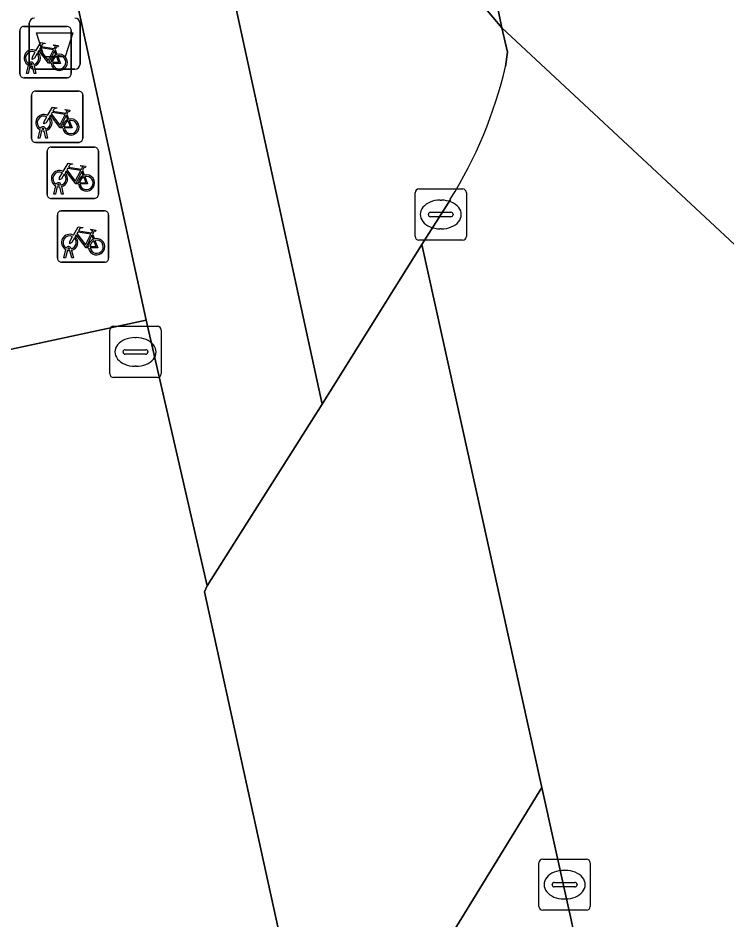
# Model space of a CAD drawing. Extents: x 162172 to 163187, y 382874 to 383685.
# Drawn here: x 163104.4 to 163118.22, y 383590.42 to 383608.02 of the extents above; entities that cross this region are included whole.
import ezdxf

# ---------------------------------------------------------------- set-up
doc = ezdxf.new("R2010")
doc.units = 0
for name, color, linetype in [('IMGEO_Afvalbak', 7, 'Continuous'), ('IMGEO_Berm_groen', 7, 'Continuous'), ('IMGEO_Fietsenrek', 7, 'Continuous'), ('IMGEO_Fietspad_gesloten', 7, 'Continuous'), ('IMGEO_Kolk', 7, 'Continuous'), ('IMGEO_Rijbaan_lokaal_open', 7, 'Continuous'), ('IMGEO_Rijbaan_regionaal_gesloten', 7, 'Continuous'), ('IMGEO_Verkeerseiland_groen', 7, 'Continuous'), ('IMGEO_Voetpad_open', 7, 'Continuous')]:
    doc.layers.add(name, color=color, linetype=linetype)

msp = doc.modelspace()

# ---------------------------------------------------------------- linework, layer by layer
at = {"layer": 'IMGEO_Afvalbak'}
for p, q in [((163104.614, 383607.123), (163104.614, 383607.923)), ((163104.614, 383607.923), (163104.614, 383607.123)), ((163105.604, 383607.923), (163105.604, 383607.123)), ((163105.604, 383607.123), (163105.604, 383607.923)), ((163105.504, 383607.023), (163104.714, 383607.023)), ((163104.714, 383607.023), (163105.504, 383607.023))]:
    msp.add_line(p, q, dxfattribs=at)
msp.add_lwpolyline([(163104.757, 383607.737), (163105.461, 383607.737), (163105.312, 383607.267), (163104.906, 383607.267), (163104.757, 383607.737)], dxfattribs=at)
for centre, start, end in [((163104.714, 383607.923), 90, 180), ((163104.714, 383607.923), 90, 180), ((163105.504, 383607.923), 0, 90), ((163105.504, 383607.923), 360, 90), ((163104.714, 383607.123), 180, 270), ((163104.714, 383607.123), 180, 270), ((163105.504, 383607.123), 270, 0), ((163105.504, 383607.123), 270, 0)]:
    msp.add_arc(centre, 0.1, start, end, dxfattribs=at)
at = {"layer": 'IMGEO_Berm_groen'}
for points in [[(163114.614, 383593.003), (163112.65, 383589.804), (163115.152, 383578.484), (163116.462, 383580.41)], [(163116.902, 383582.668), (163114.614, 383593.003)]]:
    msp.add_lwpolyline(points, dxfattribs=at)
at = {"layer": 'IMGEO_Fietsenrek'}
for p, q in [((163104.506, 383607.857), (163105.347, 383607.857)), ((163105.347, 383607.857), (163104.506, 383607.857)), ((163104.431, 383606.932), (163104.431, 383607.773)), ((163104.431, 383607.773), (163104.431, 383606.932)), ((163105.431, 383607.782), (163105.431, 383606.941)), ((163105.431, 383606.941), (163105.431, 383607.782)), ((163105.118, 383607.406), (163105.154, 383607.311)), ((163104.558, 383606.941), (163104.597, 383607.101)), ((163104.669, 383607.113), (163104.668, 383607.117)), ((163104.7, 383607.124), (163104.701, 383607.117)), ((163104.592, 383606.941), (163104.558, 383606.941)), ((163104.627, 383607.089), (163104.592, 383606.941)), ((163104.71, 383606.941), (163104.676, 383607.083)), ((163104.708, 383607.087), (163104.743, 383606.941)), ((163104.743, 383606.941), (163104.71, 383606.941)), ((163105.356, 383606.857), (163104.515, 383606.857)), ((163104.515, 383606.857), (163105.356, 383606.857)), ((163104.734, 383606.596), (163105.575, 383606.596)), ((163105.575, 383606.596), (163104.734, 383606.596)), ((163104.659, 383605.671), (163104.659, 383606.512)), ((163104.659, 383606.512), (163104.659, 383605.671)), ((163105.659, 383606.521), (163105.659, 383605.68)), ((163105.659, 383605.68), (163105.659, 383606.521)), ((163105.346, 383606.145), (163105.382, 383606.05)), ((163104.786, 383605.68), (163104.825, 383605.84)), ((163104.855, 383605.828), (163104.82, 383605.68)), ((163104.897, 383605.852), (163104.896, 383605.856)), ((163104.938, 383605.68), (163104.904, 383605.822)), ((163104.928, 383605.863), (163104.929, 383605.856)), ((163104.936, 383605.826), (163104.971, 383605.68)), ((163105.584, 383605.596), (163104.743, 383605.596)), ((163104.743, 383605.596), (163105.584, 383605.596)), ((163104.82, 383605.68), (163104.786, 383605.68)), ((163104.971, 383605.68), (163104.938, 383605.68)), ((163104.963, 383604.578), (163104.963, 383605.419)), ((163104.963, 383605.419), (163104.963, 383604.578)), ((163105.038, 383605.503), (163105.879, 383605.503)), ((163105.879, 383605.503), (163105.038, 383605.503)), ((163105.963, 383605.428), (163105.963, 383604.587)), ((163105.963, 383604.587), (163105.963, 383605.428)), ((163105.65, 383605.052), (163105.686, 383604.957)), ((163105.09, 383604.587), (163105.129, 383604.747)), ((163105.159, 383604.735), (163105.124, 383604.587)), ((163105.201, 383604.759), (163105.2, 383604.763)), ((163105.242, 383604.587), (163105.208, 383604.729)), ((163105.232, 383604.77), (163105.233, 383604.763)), ((163105.24, 383604.733), (163105.275, 383604.587)), ((163105.888, 383604.503), (163105.047, 383604.503)), ((163105.047, 383604.503), (163105.888, 383604.503)), ((163105.124, 383604.587), (163105.09, 383604.587)), ((163105.275, 383604.587), (163105.242, 383604.587)), ((163105.162, 383603.333), (163105.162, 383604.174)), ((163105.162, 383604.174), (163105.162, 383603.333)), ((163105.237, 383604.258), (163106.078, 383604.258)), ((163106.078, 383604.258), (163105.237, 383604.258)), ((163106.162, 383604.183), (163106.162, 383603.342)), ((163106.162, 383603.342), (163106.162, 383604.183)), ((163105.849, 383603.807), (163105.885, 383603.712)), ((163105.289, 383603.342), (163105.328, 383603.502)), ((163105.358, 383603.49), (163105.323, 383603.342)), ((163105.4, 383603.514), (163105.399, 383603.518)), ((163105.441, 383603.342), (163105.407, 383603.484)), ((163105.431, 383603.525), (163105.432, 383603.518)), ((163105.439, 383603.488), (163105.474, 383603.342)), ((163106.087, 383603.258), (163105.246, 383603.258)), ((163105.246, 383603.258), (163106.087, 383603.258)), ((163105.323, 383603.342), (163105.289, 383603.342)), ((163105.474, 383603.342), (163105.441, 383603.342))]:
    msp.add_line(p, q, dxfattribs=at)
for points in [[(163104.744, 383607.383), (163104.839, 383607.547), (163104.925, 383607.533), (163104.927, 383607.524), (163104.871, 383607.513), (163104.844, 383607.468), (163105.1, 383607.427)], [(163105.1, 383607.427), (163105.125, 383607.476), (163105.119, 383607.48), (163105.096, 383607.484), (163105.084, 383607.491), (163105.083, 383607.494), (163105.085, 383607.499), (163105.18, 383607.484), (163105.182, 383607.474), (163105.172, 383607.461), (163105.16, 383607.455), (163105.146, 383607.461), (163105.118, 383607.406)], [(163104.765, 383607.331), (163104.713, 383607.241), (163104.673, 383607.216), (163104.674, 383607.263), (163104.729, 383607.357)], [(163105.04, 383607.139), (163104.99, 383607.139), (163104.799, 383607.39), (163104.78, 383607.358)], [(163105.087, 383607.402), (163104.83, 383607.443), (163104.813, 383607.414), (163104.98, 383607.194), (163105.087, 383607.402)], [(163105.135, 383607.304), (163105.105, 383607.381), (163104.996, 383607.163), (163105.039, 383607.163)], [(163105.069, 383607.163), (163105.189, 383607.162), (163105.145, 383607.276)], [(163105.165, 383607.283), (163105.22, 383607.138), (163105.07, 383607.138)], [(163104.972, 383606.122), (163105.067, 383606.286), (163105.153, 383606.272), (163105.155, 383606.263), (163105.099, 383606.252), (163105.072, 383606.207), (163105.328, 383606.166)], [(163105.328, 383606.166), (163105.353, 383606.215), (163105.347, 383606.219), (163105.324, 383606.223), (163105.312, 383606.23), (163105.311, 383606.233), (163105.313, 383606.238), (163105.408, 383606.223), (163105.41, 383606.213), (163105.4, 383606.2), (163105.388, 383606.194), (163105.374, 383606.2), (163105.346, 383606.145)], [(163104.993, 383606.07), (163104.941, 383605.98), (163104.901, 383605.955), (163104.902, 383606.002), (163104.957, 383606.096)], [(163105.268, 383605.878), (163105.218, 383605.878), (163105.027, 383606.129), (163105.008, 383606.097)], [(163105.315, 383606.141), (163105.058, 383606.182), (163105.041, 383606.153), (163105.208, 383605.933), (163105.315, 383606.141)], [(163105.363, 383606.043), (163105.333, 383606.12), (163105.224, 383605.902), (163105.267, 383605.902)], [(163105.297, 383605.902), (163105.417, 383605.901), (163105.373, 383606.015)], [(163105.393, 383606.022), (163105.448, 383605.877), (163105.298, 383605.877)], [(163105.276, 383605.029), (163105.371, 383605.193), (163105.457, 383605.179), (163105.459, 383605.17), (163105.403, 383605.159), (163105.376, 383605.114), (163105.632, 383605.073)], [(163105.297, 383604.977), (163105.245, 383604.887), (163105.205, 383604.862), (163105.206, 383604.909), (163105.261, 383605.003)], [(163105.572, 383604.785), (163105.522, 383604.785), (163105.331, 383605.036), (163105.312, 383605.004)], [(163105.619, 383605.048), (163105.362, 383605.089), (163105.345, 383605.06), (163105.512, 383604.84), (163105.619, 383605.048)], [(163105.667, 383604.95), (163105.637, 383605.027), (163105.528, 383604.809), (163105.571, 383604.809)], [(163105.632, 383605.073), (163105.657, 383605.122), (163105.651, 383605.126), (163105.628, 383605.13), (163105.616, 383605.137), (163105.615, 383605.14), (163105.617, 383605.145), (163105.712, 383605.13), (163105.714, 383605.12), (163105.704, 383605.107), (163105.692, 383605.101), (163105.678, 383605.107), (163105.65, 383605.052)], [(163105.601, 383604.809), (163105.721, 383604.808), (163105.677, 383604.922)], [(163105.697, 383604.929), (163105.752, 383604.784), (163105.602, 383604.784)], [(163105.475, 383603.784), (163105.57, 383603.948), (163105.656, 383603.934), (163105.658, 383603.925), (163105.602, 383603.914), (163105.575, 383603.869), (163105.831, 383603.828)], [(163105.496, 383603.732), (163105.444, 383603.642), (163105.404, 383603.617), (163105.405, 383603.664), (163105.46, 383603.758)], [(163105.771, 383603.54), (163105.721, 383603.54), (163105.53, 383603.791), (163105.511, 383603.759)], [(163105.818, 383603.803), (163105.561, 383603.844), (163105.544, 383603.815), (163105.711, 383603.595), (163105.818, 383603.803)], [(163105.866, 383603.705), (163105.836, 383603.782), (163105.727, 383603.564), (163105.77, 383603.564)], [(163105.831, 383603.828), (163105.856, 383603.877), (163105.85, 383603.881), (163105.827, 383603.885), (163105.815, 383603.892), (163105.814, 383603.895), (163105.816, 383603.9), (163105.911, 383603.885), (163105.913, 383603.875), (163105.903, 383603.862), (163105.891, 383603.856), (163105.877, 383603.862), (163105.849, 383603.807)], [(163105.8, 383603.564), (163105.92, 383603.563), (163105.876, 383603.677)], [(163105.896, 383603.684), (163105.951, 383603.539), (163105.801, 383603.539)]]:
    msp.add_lwpolyline(points, dxfattribs=at)
for centre, radius, start, end in [((163104.509, 383607.779), 0.0779, 92.4484, 184.2845), ((163104.509, 383607.779), 0.0779, 92.4484, 184.2845), ((163105.353, 383607.779), 0.0779, 2.4484, 94.2845), ((163105.353, 383607.779), 0.0779, 2.4484, 94.2845), ((163104.671, 383607.242), 0.159, 62.6766, 242.1369), ((163104.671, 383607.242), 0.129, 63.3192, 238.903), ((163104.671, 383607.242), 0.129, 283.6043, 43.4302), ((163104.671, 383607.242), 0.159, 283.5766, 46.6042), ((163105.198, 383607.158), 0.159, 113.3408, 178.3217), ((163105.198, 383607.158), 0.159, 187.0065, 105.7708), ((163105.198, 383607.158), 0.129, 113.923, 177.9556), ((163105.198, 383607.158), 0.129, 188.6715, 104.5883), ((163104.651, 383607.113), 0.0499, 12.8025, 158.6934), ((163104.651, 383607.113), 0.0174, 12.8025, 163.4502), ((163104.671, 383607.242), 0.129, 253.415, 269.0204), ((163104.509, 383606.935), 0.0779, 182.4484, 274.2845), ((163104.509, 383606.935), 0.0779, 182.4484, 274.2845), ((163104.671, 383607.242), 0.159, 253.9967, 271.7867), ((163105.353, 383606.935), 0.0779, 272.4484, 4.2845), ((163105.353, 383606.935), 0.0779, 272.4484, 4.2845), ((163104.737, 383606.518), 0.0779, 92.4484, 184.2845), ((163104.737, 383606.518), 0.0779, 92.4484, 184.2845), ((163105.581, 383606.518), 0.0779, 2.4484, 94.2845), ((163105.581, 383606.518), 0.0779, 2.4484, 94.2845), ((163104.899, 383605.981), 0.159, 62.6766, 242.1369), ((163104.899, 383605.981), 0.129, 63.3192, 238.903), ((163104.899, 383605.981), 0.129, 283.6043, 43.4302), ((163104.899, 383605.981), 0.159, 283.5766, 46.6042), ((163105.426, 383605.897), 0.159, 113.3408, 178.3217), ((163105.426, 383605.897), 0.159, 187.0065, 105.7708), ((163104.879, 383605.852), 0.0499, 12.8025, 158.6934), ((163104.879, 383605.852), 0.0174, 12.8025, 163.4502), ((163105.426, 383605.897), 0.129, 113.923, 177.9556), ((163105.426, 383605.897), 0.129, 188.6715, 104.5883), ((163104.899, 383605.981), 0.159, 253.9967, 271.7867), ((163104.899, 383605.981), 0.129, 253.415, 269.0204), ((163104.737, 383605.674), 0.0779, 182.4484, 274.2845), ((163104.737, 383605.674), 0.0779, 182.4484, 274.2845), ((163105.581, 383605.674), 0.0779, 272.4484, 4.2845), ((163105.581, 383605.674), 0.0779, 272.4484, 4.2845), ((163105.041, 383605.425), 0.0779, 92.4484, 184.2845), ((163105.041, 383605.425), 0.0779, 92.4484, 184.2845), ((163105.885, 383605.425), 0.0779, 2.4484, 94.2845), ((163105.885, 383605.425), 0.0779, 2.4484, 94.2845), ((163105.203, 383604.888), 0.159, 62.6766, 242.1369), ((163105.203, 383604.888), 0.129, 63.3192, 238.903), ((163105.203, 383604.888), 0.159, 283.5766, 46.6042), ((163105.183, 383604.759), 0.0499, 12.8025, 158.6934), ((163105.203, 383604.888), 0.129, 283.6043, 43.4302), ((163105.73, 383604.804), 0.159, 113.3408, 178.3217), ((163105.73, 383604.804), 0.159, 187.0065, 105.7708), ((163105.73, 383604.804), 0.129, 113.923, 177.9556), ((163105.73, 383604.804), 0.129, 188.6715, 104.5883), ((163105.203, 383604.888), 0.159, 253.9967, 271.7867), ((163105.183, 383604.759), 0.0174, 12.8025, 163.4502), ((163105.203, 383604.888), 0.129, 253.415, 269.0204), ((163105.041, 383604.581), 0.0779, 182.4484, 274.2845), ((163105.041, 383604.581), 0.0779, 182.4484, 274.2845), ((163105.885, 383604.581), 0.0779, 272.4484, 4.2845), ((163105.885, 383604.581), 0.0779, 272.4484, 4.2845), ((163105.24, 383604.18), 0.0779, 92.4484, 184.2845), ((163105.24, 383604.18), 0.0779, 92.4484, 184.2845), ((163106.084, 383604.18), 0.0779, 2.4484, 94.2845), ((163106.084, 383604.18), 0.0779, 2.4484, 94.2845), ((163105.402, 383603.643), 0.159, 62.6766, 242.1369), ((163105.402, 383603.643), 0.129, 63.3192, 238.903), ((163105.402, 383603.643), 0.159, 283.5766, 46.6042), ((163105.402, 383603.643), 0.129, 283.6043, 43.4302), ((163105.929, 383603.559), 0.159, 113.3408, 178.3217), ((163105.929, 383603.559), 0.159, 187.0065, 105.7708), ((163105.929, 383603.559), 0.129, 113.923, 177.9556), ((163105.929, 383603.559), 0.129, 188.6715, 104.5883), ((163105.382, 383603.514), 0.0499, 12.8025, 158.6934), ((163105.402, 383603.643), 0.159, 253.9967, 271.7867), ((163105.382, 383603.514), 0.0174, 12.8025, 163.4502), ((163105.402, 383603.643), 0.129, 253.415, 269.0204), ((163105.24, 383603.336), 0.0779, 182.4484, 274.2845), ((163105.24, 383603.336), 0.0779, 182.4484, 274.2845), ((163106.084, 383603.336), 0.0779, 272.4484, 4.2845), ((163106.084, 383603.336), 0.0779, 272.4484, 4.2845)]:
    msp.add_arc(centre, radius, start, end, dxfattribs=at)
at = {"layer": 'IMGEO_Fietspad_gesloten'}
msp.add_lwpolyline([(163105.269, 383609.614), (163105.478, 383608.652), (163106.894, 383602.127), (163108.085, 383596.943), (163110.33, 383600.486), (163108.41, 383609.312)], dxfattribs=at)
at = {"layer": 'IMGEO_Kolk'}
for p, q in [((163112.214, 383604.688), (163113.066, 383604.688)), ((163112.139, 383603.762), (163112.139, 383604.614)), ((163112.627, 383604.468), (163112.652, 383604.468)), ((163113.14, 383604.614), (163113.14, 383603.762)), ((163112.398, 383604.182), (163112.398, 383604.194)), ((163112.836, 383604.145), (163112.438, 383604.145)), ((163112.441, 383604.231), (163112.839, 383604.231)), ((163112.882, 383604.194), (163112.882, 383604.182)), ((163112.65, 383603.908), (163112.625, 383603.908)), ((163113.066, 383603.688), (163112.214, 383603.688)), ((163106.26, 383602.006), (163107.112, 383602.006)), ((163106.185, 383601.08), (163106.185, 383601.932)), ((163107.186, 383601.932), (163107.186, 383601.08)), ((163106.673, 383601.786), (163106.698, 383601.786)), ((163106.444, 383601.5), (163106.444, 383601.512)), ((163106.487, 383601.549), (163106.885, 383601.549)), ((163106.928, 383601.512), (163106.928, 383601.5)), ((163106.882, 383601.463), (163106.484, 383601.463)), ((163106.696, 383601.226), (163106.671, 383601.226)), ((163107.112, 383601.006), (163106.26, 383601.006)), ((163114.63, 383591.609), (163115.482, 383591.609)), ((163114.555, 383590.683), (163114.555, 383591.535)), ((163115.556, 383591.535), (163115.556, 383590.683)), ((163115.043, 383591.389), (163115.068, 383591.389)), ((163114.814, 383591.103), (163114.814, 383591.115)), ((163114.857, 383591.152), (163115.255, 383591.152)), ((163115.298, 383591.115), (163115.298, 383591.103)), ((163115.252, 383591.066), (163114.854, 383591.066)), ((163115.066, 383590.829), (163115.041, 383590.829)), ((163115.482, 383590.609), (163114.63, 383590.609))]:
    msp.add_line(p, q, dxfattribs=at)
for points in [[(163112.214, 383604.688), (163113.066, 383604.688)], [(163112.139, 383603.762), (163112.139, 383604.614)], [(163113.14, 383604.614), (163113.14, 383603.762)], [(163113.066, 383603.688), (163112.214, 383603.688)], [(163106.26, 383602.006), (163107.112, 383602.006)], [(163106.185, 383601.08), (163106.185, 383601.932)], [(163107.186, 383601.932), (163107.186, 383601.08)], [(163107.112, 383601.006), (163106.26, 383601.006)], [(163114.63, 383591.609), (163115.482, 383591.609)], [(163114.555, 383590.683), (163114.555, 383591.535)], [(163115.556, 383591.535), (163115.556, 383590.683)], [(163115.482, 383590.609), (163114.63, 383590.609)]]:
    msp.add_lwpolyline(points, dxfattribs=at)
for centre, radius, start, end in [((163112.216, 383604.612), 0.0765, 91.552, 178.448), ((163112.216, 383604.612), 0.0765, 91.552, 178.448), ((163113.064, 383604.612), 0.0765, 1.552, 88.448), ((163113.064, 383604.612), 0.0765, 1.552, 88.448), ((163112.438, 383604.191), 0.0403, 85.8775, 175.7526), ((163112.435, 383604.181), 0.0366, 178.938, 274.7102), ((163112.839, 383604.188), 0.043, 264.8664, 352.4533), ((163112.843, 383604.193), 0.0386, 1.7309, 96.639), ((163112.216, 383603.764), 0.0765, 181.552, 268.448), ((163112.216, 383603.764), 0.0765, 181.552, 268.448), ((163113.064, 383603.764), 0.0765, 271.552, 358.448), ((163113.064, 383603.764), 0.0765, 271.552, 358.448), ((163106.262, 383601.93), 0.0765, 91.552, 178.448), ((163106.262, 383601.93), 0.0765, 91.552, 178.448), ((163107.11, 383601.93), 0.0765, 1.552, 88.448), ((163107.11, 383601.93), 0.0765, 1.552, 88.448), ((163106.484, 383601.509), 0.0403, 85.8775, 175.7526), ((163106.481, 383601.499), 0.0366, 178.938, 274.7102), ((163106.885, 383601.506), 0.043, 264.8664, 352.4533), ((163106.889, 383601.511), 0.0386, 1.7309, 96.639), ((163106.262, 383601.082), 0.0765, 181.552, 268.448), ((163106.262, 383601.082), 0.0765, 181.552, 268.448), ((163107.11, 383601.082), 0.0765, 271.552, 358.448), ((163107.11, 383601.082), 0.0765, 271.552, 358.448), ((163114.632, 383591.533), 0.0765, 91.552, 178.448), ((163114.632, 383591.533), 0.0765, 91.552, 178.448), ((163115.48, 383591.533), 0.0765, 1.552, 88.448), ((163115.48, 383591.533), 0.0765, 1.552, 88.448), ((163114.854, 383591.112), 0.0403, 85.8775, 175.7526), ((163114.851, 383591.102), 0.0366, 178.938, 274.7102), ((163115.255, 383591.109), 0.043, 264.8664, 352.4533), ((163115.259, 383591.114), 0.0386, 1.7309, 96.639), ((163114.632, 383590.685), 0.0765, 181.552, 268.448), ((163114.632, 383590.685), 0.0765, 181.552, 268.448), ((163115.48, 383590.685), 0.0765, 271.552, 358.448), ((163115.48, 383590.685), 0.0765, 271.552, 358.448)]:
    msp.add_arc(centre, radius, start, end, dxfattribs=at)
for centre, major_axis, ratio, start_param, end_param in [((163112.626, 383604.188), (-0.387, 0.002), 0.722429, 4.712389, 7.853982), ((163112.651, 383604.188), (-0.39, 0.002), 0.717154, 1.570796, 4.712389), ((163106.672, 383601.506), (-0.387, 0.002), 0.722429, 4.712389, 7.853982), ((163106.697, 383601.506), (-0.39, 0.002), 0.717154, 1.570796, 4.712389), ((163115.042, 383591.109), (-0.387, 0.002), 0.722429, 4.712389, 7.853982), ((163115.067, 383591.109), (-0.39, 0.002), 0.717154, 1.570796, 4.712389)]:
    msp.add_ellipse(centre, major_axis=major_axis, ratio=ratio, start_param=start_param, end_param=end_param, dxfattribs=at)
at = {"layer": 'IMGEO_Rijbaan_lokaal_open'}
msp.add_lwpolyline([(163112.274, 383603.605), (163110.33, 383600.486), (163108.085, 383596.943), (163108.032, 383596.826), (163110.379, 383586.095), (163110.403, 383585.983), (163112.65, 383589.804), (163114.614, 383593.003)], close=True, dxfattribs=at)
at = {"layer": 'IMGEO_Rijbaan_regionaal_gesloten'}
for points in [[(163109.536, 383627.64), (163111.761, 383617.881), (163111.866, 383617.063), (163113.019, 383611.798), (163113.04, 383611.696), (163113.83, 383607.829), (163118.747, 383603.254), (163118.759, 383603.243), (163122.955, 383599.339), (163122.042, 383603.602)], [(163118.747, 383603.254), (163113.83, 383607.829), (163113.94, 383607.355), (163113.903, 383607.077)], [(163112.827, 383604.484), (163112.274, 383603.605), (163114.614, 383593.003), (163116.902, 383582.668)]]:
    msp.add_lwpolyline(points, dxfattribs=at)
msp.add_arc((163105.566, 383609.017), 8.559, 328.0244, 346.9023, dxfattribs=at)
at = {"layer": 'IMGEO_Verkeerseiland_groen'}
for points in [[(163113.903, 383607.077), (163113.94, 383607.355), (163113.83, 383607.829), (163113.477, 383608.25), (163109.055, 383610.836)], [(163108.185, 383610.383), (163108.41, 383609.312), (163110.33, 383600.486), (163112.274, 383603.605), (163112.827, 383604.484)]]:
    msp.add_lwpolyline(points, dxfattribs=at)
msp.add_arc((163105.566, 383609.017), 8.559, 328.0244, 346.9023, dxfattribs=at)
at = {"layer": 'IMGEO_Voetpad_open'}
for points in [[(163072.891, 383633.475), (163078.521, 383631.829), (163085.77, 383629.71), (163085.916, 383629.819), (163086.803, 383628.6), (163088.843, 383626.428), (163089.77, 383622.029), (163094.172, 383620.756), (163096.868, 383617.887), (163098.385, 383616.355), (163099.301, 383614.325), (163099.596, 383612.146), (163099.253, 383609.974), (163098.815, 383609.053), (163100.61, 383600.771), (163106.894, 383602.127), (163105.478, 383608.652), (163105.269, 383609.614)], [(163109.055, 383610.836), (163113.477, 383608.25), (163113.83, 383607.829), (163113.04, 383611.696), (163112.955, 383611.579), (163112.891, 383611.478), (163112.783, 383611.367), (163112.715, 383611.319), (163112.613, 383611.271), (163112.47, 383611.245), (163112.398, 383611.249), (163112.29, 383611.271), (163112.182, 383611.302), (163107.41, 383614.042)], [(163108.032, 383596.826), (163108.085, 383596.943), (163106.894, 383602.127), (163100.61, 383600.771), (163104.359, 383583.027), (163106.777, 383572.599), (163108.128, 383572.917)], [(163111.915, 383578.92), (163110.403, 383585.983), (163110.379, 383586.095), (163108.032, 383596.826)]]:
    msp.add_lwpolyline(points, dxfattribs=at)

doc.saveas('drawing.dxf')
